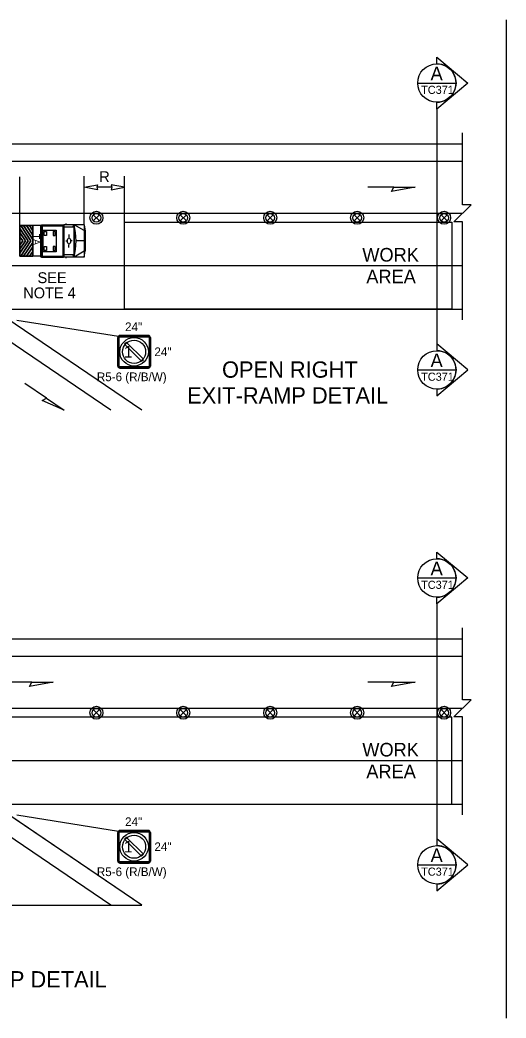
# Model space of a CAD drawing. Extents: x 99958 to 100136, y 99935 to 100013.
# Drawn here: x 100104.3 to 100107.88, y 99971.58 to 99978.92 of the extents above; entities that cross this region are included whole.
import ezdxf

# ---------------------------------------------------------------- set-up
doc = ezdxf.new("R2010")
doc.units = 0
for name, color, linetype in [('RD_ED_ShoulderPavedEdge', 7, 'Continuous'), ('RD_MK_LineEdgeYellow', 7, 'Continuous'), ('RD_MK_LineLane', 7, 'Continuous'), ('SH_DE_DetailHeading2Text', 7, 'Continuous'), ('SH_TI_WZSectionCut', 7, 'Continuous'), ('TR_SN_ConstructionSigns', 7, 'Continuous'), ('TR_WZ_TrafficSafetyDrum', 7, 'Continuous'), ('TR_WZ_TransportableAttenuator', 7, 'Continuous'), ('TR_WZ_WorkAreaLabel', 7, 'Continuous'), ('TR_WZ_WorkZoneDetails', 7, 'Continuous'), ('TR_WZ_WorkZoneTextCurrent', 7, 'Continuous')]:
    doc.layers.add(name, color=color, linetype=linetype)

msp = doc.modelspace()

# ---------------------------------------------------------------- linework, layer by layer
at = {"layer": 'RD_ED_ShoulderPavedEdge'}
for p, q in [((100100.32, 99978.0069), (100107.555, 99978.0069)), ((100105.1937, 99976.047), (100104.0968, 99976.7909)), ((100104.0968, 99976.7909), (100107.555, 99976.7909)), ((100100.32, 99974.366), (100107.555, 99974.366)), ((100105.1937, 99972.4061), (100104.0968, 99973.15)), ((100104.0968, 99973.15), (100107.555, 99973.15))]:
    msp.add_line(p, q, dxfattribs=at)
at = {"layer": 'RD_MK_LineEdgeYellow'}
for p, q in [((100100.32, 99977.8789), (100107.555, 99977.8789)), ((100104.0968, 99977.1109), (100107.555, 99977.1109)), ((100104.9659, 99976.047), (100104.0249, 99976.6849)), ((100100.32, 99974.238), (100107.555, 99974.238)), ((100104.0968, 99973.47), (100107.555, 99973.47)), ((100104.9659, 99972.4061), (100104.0249, 99973.0439))]:
    msp.add_line(p, q, dxfattribs=at)
at = {"layer": 'RD_MK_LineLane'}
for points in [[(100107.555, 99977.4949), (100100.32, 99977.4949)], [(100107.555, 99973.854), (100100.32, 99973.854)]]:
    msp.add_lwpolyline(points, dxfattribs=at)
at = {"layer": 'SH_TI_WZSectionCut'}
for p, q in [((100107.3657, 99978.5953), (100107.3657, 99978.6452)), ((100107.3657, 99978.6452), (100107.5938, 99978.454)), ((100107.5938, 99978.454), (100107.3657, 99978.2629)), ((100107.3657, 99978.2629), (100107.3657, 99978.3128)), ((100107.3657, 99978.2629), (100107.3657, 99976.5349)), ((100107.3657, 99976.5349), (100107.3657, 99976.485)), ((100107.5939, 99976.3438), (100107.3657, 99976.5349)), ((100107.3657, 99976.1526), (100107.5939, 99976.3438)), ((100107.3657, 99976.2025), (100107.3657, 99976.1526)), ((100107.3657, 99974.9543), (100107.3657, 99975.0042)), ((100107.3657, 99975.0042), (100107.5938, 99974.8131)), ((100107.5938, 99974.8131), (100107.3657, 99974.622)), ((100107.3657, 99974.622), (100107.3657, 99974.6719)), ((100107.3657, 99974.622), (100107.3657, 99972.894)), ((100107.3657, 99972.894), (100107.3657, 99972.844)), ((100107.5939, 99972.7028), (100107.3657, 99972.894)), ((100107.3657, 99972.5117), (100107.5939, 99972.7028)), ((100107.3657, 99972.5616), (100107.3657, 99972.5117))]:
    msp.add_line(p, q, dxfattribs=at)
for points in [[(100107.2245, 99978.4541), (100107.5069, 99978.4541)], [(100107.2245, 99976.3438), (100107.5069, 99976.3438)], [(100107.2245, 99974.8131), (100107.5069, 99974.8131)], [(100107.2245, 99972.7028), (100107.5069, 99972.7028)]]:
    msp.add_lwpolyline(points, dxfattribs=at)
for centre in [(100107.3657, 99978.454), (100107.3657, 99976.3438), (100107.3657, 99974.8131), (100107.3657, 99972.7028)]:
    msp.add_circle(centre, 0.1412, dxfattribs=at)
for centre in [(100107.3657, 99978.454), (100107.3657, 99976.3438), (100107.3657, 99974.8131), (100107.3657, 99972.7028)]:
    msp.add_arc(centre, 0.1412, 269.99779, 90.00221, dxfattribs=at)
at = {"layer": 'TR_SN_ConstructionSigns'}
for p, q in [((100105.0168, 99976.5819), (100105.0168, 99976.3719)), ((100105.0168, 99976.3719), (100105.0168, 99976.5819)), ((100105.0168, 99976.5819), (100105.0168, 99976.3719)), ((100105.0205, 99976.5819), (100105.0205, 99976.3719)), ((100105.0268, 99976.3719), (100105.0268, 99976.5819)), ((100105.2418, 99976.5969), (100105.0318, 99976.5969)), ((100105.0318, 99976.5969), (100105.2418, 99976.5969)), ((100105.2418, 99976.5969), (100105.0318, 99976.5969)), ((100105.2418, 99976.5932), (100105.0318, 99976.5932)), ((100105.0318, 99976.5869), (100105.2418, 99976.5869)), ((100105.2468, 99976.5819), (100105.2468, 99976.3719)), ((100105.253, 99976.3719), (100105.253, 99976.5819)), ((100105.2568, 99976.3719), (100105.2568, 99976.5819)), ((100105.2568, 99976.5819), (100105.2568, 99976.3719)), ((100105.2568, 99976.3719), (100105.2568, 99976.5819)), ((100105.2418, 99976.3669), (100105.0318, 99976.3669)), ((100105.0318, 99976.3607), (100105.2418, 99976.3607)), ((100105.0318, 99976.3569), (100105.2418, 99976.3569)), ((100105.2418, 99976.3569), (100105.0318, 99976.3569)), ((100105.0318, 99976.3569), (100105.2418, 99976.3569)), ((100105.0168, 99972.941), (100105.0168, 99972.731)), ((100105.0168, 99972.731), (100105.0168, 99972.941)), ((100105.0168, 99972.941), (100105.0168, 99972.731)), ((100105.0205, 99972.941), (100105.0205, 99972.731)), ((100105.0268, 99972.731), (100105.0268, 99972.941)), ((100105.2418, 99972.956), (100105.0318, 99972.956)), ((100105.0318, 99972.956), (100105.2418, 99972.956)), ((100105.2418, 99972.956), (100105.0318, 99972.956)), ((100105.2418, 99972.9522), (100105.0318, 99972.9522)), ((100105.0318, 99972.946), (100105.2418, 99972.946)), ((100105.2468, 99972.941), (100105.2468, 99972.731)), ((100105.253, 99972.731), (100105.253, 99972.941)), ((100105.2568, 99972.731), (100105.2568, 99972.941)), ((100105.2568, 99972.941), (100105.2568, 99972.731)), ((100105.2568, 99972.731), (100105.2568, 99972.941)), ((100105.2418, 99972.726), (100105.0318, 99972.726)), ((100105.0318, 99972.7197), (100105.2418, 99972.7197)), ((100105.0318, 99972.716), (100105.2418, 99972.716)), ((100105.2418, 99972.716), (100105.0318, 99972.716)), ((100105.0318, 99972.716), (100105.2418, 99972.716))]:
    msp.add_line(p, q, dxfattribs=at)
for points in [[(100105.2035, 99976.4243), (100105.0842, 99976.5437), (100105.0813, 99976.5465), (100105.0672, 99976.5324), (100105.1894, 99976.4102), (100105.1922, 99976.4074), (100105.2064, 99976.4215), (100105.2035, 99976.4243)], [(100105.2035, 99972.7834), (100105.0842, 99972.9027), (100105.0813, 99972.9056), (100105.0672, 99972.8914), (100105.1894, 99972.7692), (100105.1922, 99972.7664), (100105.2064, 99972.7805), (100105.2035, 99972.7834)]]:
    msp.add_lwpolyline(points, dxfattribs=at)
for centre, radius in [((100105.1368, 99976.4769), 0.105), ((100105.1368, 99976.4769), 0.085), ((100105.1368, 99972.836), 0.105), ((100105.1368, 99972.836), 0.085)]:
    msp.add_circle(centre, radius, dxfattribs=at)
for centre, radius, start, end in [((100105.0318, 99976.5819), 0.015, 90, 180), ((100105.0318, 99976.5819), 0.015, 90, 180), ((100105.0318, 99976.5819), 0.015, 90, 180), ((100105.0318, 99976.5819), 0.0112, 90, 180.00001), ((100105.0318, 99976.5819), 0.005, 90, 180.00001), ((100105.2418, 99976.5819), 0.015, 0, 90), ((100105.2418, 99976.5819), 0.015, 0, 90), ((100105.2418, 99976.5819), 0.015, 0, 90), ((100105.2418, 99976.5819), 0.0112, 0, 90), ((100105.2418, 99976.5819), 0.005, 0, 90), ((100105.0318, 99976.3719), 0.015, 180, 270.00001), ((100105.0318, 99976.3719), 0.015, 180, 270.00001), ((100105.0318, 99976.3719), 0.015, 180, 270.00001), ((100105.0318, 99976.3719), 0.0112, 180.00001, 270), ((100105.0318, 99976.3719), 0.005, 180.00001, 270), ((100105.2418, 99976.3719), 0.0112, 270, 0.00001), ((100105.2418, 99976.3719), 0.005, 270, 0.00001), ((100105.2418, 99976.3719), 0.015, 270.00001, 0.00001), ((100105.2418, 99976.3719), 0.015, 270.00001, 0.00001), ((100105.2418, 99976.3719), 0.015, 270.00001, 0.00001), ((100105.0318, 99972.941), 0.015, 90, 180), ((100105.0318, 99972.941), 0.015, 90, 180), ((100105.0318, 99972.941), 0.015, 90, 180), ((100105.0318, 99972.941), 0.0112, 90, 180.00001), ((100105.0318, 99972.941), 0.005, 90, 180.00001), ((100105.2418, 99972.941), 0.015, 0, 90), ((100105.2418, 99972.941), 0.015, 0, 90), ((100105.2418, 99972.941), 0.015, 0, 90), ((100105.2418, 99972.941), 0.0112, 0, 90), ((100105.2418, 99972.941), 0.005, 0, 90), ((100105.0318, 99972.731), 0.015, 180, 270.00001), ((100105.0318, 99972.731), 0.015, 180, 270.00001), ((100105.0318, 99972.731), 0.015, 180, 270.00001), ((100105.0318, 99972.731), 0.0112, 180.00001, 270), ((100105.0318, 99972.731), 0.005, 180.00001, 270), ((100105.2418, 99972.731), 0.0112, 270, 0.00001), ((100105.2418, 99972.731), 0.005, 270, 0.00001), ((100105.2418, 99972.731), 0.015, 270.00001, 0.00001), ((100105.2418, 99972.731), 0.015, 270.00001, 0.00001), ((100105.2418, 99972.731), 0.015, 270.00001, 0.00001)]:
    msp.add_arc(centre, radius, start, end, dxfattribs=at)
at = {"layer": 'TR_WZ_TrafficSafetyDrum'}
for p, q in [((100104.8363, 99977.4855), (100104.8815, 99977.4403)), ((100104.8815, 99977.4855), (100104.8363, 99977.4403)), ((100105.4763, 99977.4855), (100105.5215, 99977.4403)), ((100105.5215, 99977.4855), (100105.4763, 99977.4403)), ((100106.1163, 99977.4855), (100106.1615, 99977.4403)), ((100106.1615, 99977.4855), (100106.1163, 99977.4403)), ((100106.7563, 99977.4855), (100106.8015, 99977.4403)), ((100106.8015, 99977.4855), (100106.7563, 99977.4403)), ((100107.3963, 99977.4855), (100107.4415, 99977.4403)), ((100107.4415, 99977.4855), (100107.3963, 99977.4403)), ((100104.8363, 99973.8446), (100104.8815, 99973.7993)), ((100104.8815, 99973.8446), (100104.8363, 99973.7993)), ((100105.4763, 99973.8446), (100105.5215, 99973.7993)), ((100105.5215, 99973.8446), (100105.4763, 99973.7993)), ((100106.1163, 99973.8446), (100106.1615, 99973.7993)), ((100106.1615, 99973.8446), (100106.1163, 99973.7993)), ((100106.7563, 99973.8446), (100106.8015, 99973.7993)), ((100106.8015, 99973.8446), (100106.7563, 99973.7993)), ((100107.3963, 99973.8446), (100107.4415, 99973.7993)), ((100107.4415, 99973.8446), (100107.3963, 99973.7993))]:
    msp.add_line(p, q, dxfattribs=at)
for centre, radius in [((100104.8589, 99977.4629), 0.048), ((100104.8589, 99977.4629), 0.048), ((100104.8589, 99977.4629), 0.032), ((100105.4989, 99977.4629), 0.048), ((100105.4989, 99977.4629), 0.048), ((100105.4989, 99977.4629), 0.032), ((100106.1389, 99977.4629), 0.048), ((100106.1389, 99977.4629), 0.048), ((100106.1389, 99977.4629), 0.032), ((100106.7789, 99977.4629), 0.048), ((100106.7789, 99977.4629), 0.048), ((100106.7789, 99977.4629), 0.032), ((100107.4189, 99977.4629), 0.048), ((100107.4189, 99977.4629), 0.048), ((100107.4189, 99977.4629), 0.032), ((100104.8589, 99973.822), 0.048), ((100104.8589, 99973.822), 0.048), ((100104.8589, 99973.822), 0.032), ((100105.4989, 99973.822), 0.048), ((100105.4989, 99973.822), 0.048), ((100105.4989, 99973.822), 0.032), ((100106.1389, 99973.822), 0.048), ((100106.1389, 99973.822), 0.048), ((100106.1389, 99973.822), 0.032), ((100106.7789, 99973.822), 0.048), ((100106.7789, 99973.822), 0.048), ((100106.7789, 99973.822), 0.032), ((100107.4189, 99973.822), 0.048), ((100107.4189, 99973.822), 0.048), ((100107.4189, 99973.822), 0.032)]:
    msp.add_circle(centre, radius, dxfattribs=at)
at = {"layer": 'TR_WZ_TransportableAttenuator'}
for p, q in [((100104.4511, 99977.4082), (100104.4546, 99977.4082)), ((100104.4546, 99977.4082), (100104.4546, 99977.1761)), ((100104.4551, 99977.4121), (100104.6177, 99977.4121)), ((100104.4551, 99977.4121), (100104.4551, 99977.1721)), ((100104.6177, 99977.4121), (100104.6177, 99977.1721)), ((100104.6199, 99977.4121), (100104.6199, 99977.1721)), ((100104.7691, 99977.4121), (100104.6199, 99977.4121)), ((100104.6402, 99977.4155), (100104.6312, 99977.4155)), ((100104.6931, 99977.4121), (100104.6836, 99977.3935)), ((100104.6931, 99977.4121), (100104.6931, 99977.1721)), ((100104.6944, 99977.4121), (100104.6944, 99977.1721)), ((100104.7691, 99977.3682), (100104.6944, 99977.4121)), ((100104.7691, 99977.4121), (100104.7691, 99977.1721)), ((100104.7691, 99977.4121), (100104.7764, 99977.3637)), ((100104.2964, 99977.3836), (100104.3565, 99977.293)), ((100104.2964, 99977.3544), (100104.2964, 99977.3836)), ((100104.3565, 99977.293), (100104.2964, 99977.3836)), ((100104.2964, 99977.3836), (100104.2964, 99977.3544)), ((100104.3372, 99977.2933), (100104.2964, 99977.3544)), ((100104.2964, 99977.3544), (100104.3372, 99977.2933)), ((100104.3775, 99977.2924), (100104.3026, 99977.405)), ((100104.3026, 99977.405), (100104.323, 99977.405)), ((100104.3026, 99977.405), (100104.3775, 99977.2924)), ((100104.323, 99977.405), (100104.3026, 99977.405)), ((100104.323, 99977.405), (100104.3907, 99977.3023)), ((100104.3907, 99977.3023), (100104.323, 99977.405)), ((100104.3907, 99977.3355), (100104.3451, 99977.405)), ((100104.3451, 99977.405), (100104.3655, 99977.405)), ((100104.3655, 99977.405), (100104.3451, 99977.405)), ((100104.3451, 99977.405), (100104.3907, 99977.3355)), ((100104.3655, 99977.405), (100104.3907, 99977.3669)), ((100104.3907, 99977.3669), (100104.3655, 99977.405)), ((100104.3907, 99977.1797), (100104.3907, 99977.405)), ((100104.4551, 99977.405), (100104.3907, 99977.405)), ((100104.3907, 99977.3669), (100104.3907, 99977.3355)), ((100104.3907, 99977.3355), (100104.3907, 99977.3669)), ((100104.4475, 99977.4009), (100104.4475, 99977.1834)), ((100104.4551, 99977.4046), (100104.4551, 99977.1797)), ((100104.4598, 99977.4026), (100104.4598, 99977.1817)), ((100104.4598, 99977.4026), (100104.6131, 99977.4026)), ((100104.6131, 99977.4026), (100104.6131, 99977.1817)), ((100104.6931, 99977.3935), (100104.6199, 99977.3935)), ((100104.6573, 99977.3397), (100104.6573, 99977.3203)), ((100104.7764, 99977.3637), (100104.7764, 99977.2206)), ((100104.2964, 99977.3235), (100104.3173, 99977.2925)), ((100104.2964, 99977.2611), (100104.2964, 99977.3235)), ((100104.3173, 99977.2925), (100104.2964, 99977.3235)), ((100104.2964, 99977.3235), (100104.2964, 99977.2611)), ((100104.2964, 99977.2319), (100104.3372, 99977.2933)), ((100104.3372, 99977.2933), (100104.2964, 99977.2319)), ((100104.3565, 99977.293), (100104.2964, 99977.2025)), ((100104.2964, 99977.2025), (100104.3565, 99977.293)), ((100104.3173, 99977.2925), (100104.2964, 99977.2611)), ((100104.2964, 99977.2611), (100104.3173, 99977.2925)), ((100104.3025, 99977.1796), (100104.3775, 99977.2924)), ((100104.3775, 99977.2924), (100104.3025, 99977.1796)), ((100104.3907, 99977.2822), (100104.3226, 99977.1796)), ((100104.3226, 99977.1796), (100104.3907, 99977.2822)), ((100104.3907, 99977.3023), (100104.3907, 99977.2822)), ((100104.3907, 99977.2822), (100104.3907, 99977.3023)), ((100104.4475, 99977.309), (100104.4546, 99977.3045)), ((100104.4475, 99977.2752), (100104.4546, 99977.2797)), ((100104.4494, 99977.2921), (100104.4527, 99977.2921)), ((100104.4511, 99977.2955), (100104.4511, 99977.2888)), ((100104.6335, 99977.2923), (100104.6434, 99977.2922)), ((100104.6462, 99977.2917), (100104.6462, 99977.2917)), ((100104.6573, 99977.2446), (100104.6573, 99977.264)), ((100104.6811, 99977.2923), (100104.6711, 99977.2922)), ((100104.7691, 99977.2921), (100104.7091, 99977.2921)), ((100104.2964, 99977.2025), (100104.2964, 99977.2319)), ((100104.2964, 99977.2319), (100104.2964, 99977.2025)), ((100104.3446, 99977.1796), (100104.3907, 99977.2491)), ((100104.3907, 99977.2491), (100104.3446, 99977.1796)), ((100104.3907, 99977.2159), (100104.3662, 99977.1796)), ((100104.3662, 99977.1796), (100104.3907, 99977.2159)), ((100104.3907, 99977.2491), (100104.3907, 99977.2159)), ((100104.3907, 99977.2159), (100104.3907, 99977.2491)), ((100104.6931, 99977.1907), (100104.6199, 99977.1907)), ((100104.6852, 99977.1907), (100104.6931, 99977.1721)), ((100104.7691, 99977.2161), (100104.6944, 99977.1721)), ((100104.7691, 99977.1721), (100104.7764, 99977.2206)), ((100104.3226, 99977.1796), (100104.3025, 99977.1796)), ((100104.3025, 99977.1796), (100104.3226, 99977.1796)), ((100104.3662, 99977.1796), (100104.3446, 99977.1796)), ((100104.3446, 99977.1796), (100104.3662, 99977.1796)), ((100104.4551, 99977.1797), (100104.3907, 99977.1797)), ((100104.4511, 99977.1761), (100104.4546, 99977.1761)), ((100104.4551, 99977.1721), (100104.6177, 99977.1721)), ((100104.4598, 99977.1817), (100104.6131, 99977.1817)), ((100104.7691, 99977.1721), (100104.6199, 99977.1721)), ((100104.6402, 99977.1688), (100104.6312, 99977.1688))]:
    msp.add_line(p, q, dxfattribs=at)
for points in [[(100104.3907, 99977.1796), (100104.2964, 99977.1796), (100104.2964, 99977.405), (100104.3907, 99977.405)], [(100104.4678, 99977.3721), (100104.5638, 99977.3721), (100104.5638, 99977.2121), (100104.4678, 99977.2121)], [(100104.4758, 99977.3621), (100104.4918, 99977.3621), (100104.4918, 99977.3321), (100104.4758, 99977.3321)], [(100104.5558, 99977.3621), (100104.5398, 99977.3621), (100104.5398, 99977.3321), (100104.5558, 99977.3321)], [(100104.4758, 99977.2521), (100104.4918, 99977.2521), (100104.4918, 99977.2221), (100104.4758, 99977.2221)], [(100104.5558, 99977.2521), (100104.5398, 99977.2521), (100104.5398, 99977.2221), (100104.5558, 99977.2221)]]:
    msp.add_lwpolyline(points, close=True, dxfattribs=at)
msp.add_lwpolyline([(100104.3907, 99977.405), (100104.2964, 99977.405), (100104.2964, 99977.1796), (100104.3907, 99977.1797)], dxfattribs=at)
for centre, major_axis, start_param, end_param in [((100104.4511, 99977.4009), (0, 0.00732), 6.283185, 7.853982), ((100104.5878, 99977.2921), (0, 0.2519), 4.215852, 5.209111), ((100104.4511, 99977.1834), (0, -0.00732), 4.712389, 6.283185)]:
    msp.add_ellipse(centre, major_axis=major_axis, ratio=0.481608, start_param=start_param, end_param=end_param, dxfattribs=at)
for centre, major_axis in [((100104.4511, 99977.2921), (0, -0.00338)), ((100104.6573, 99977.2921), (0, -0.0231))]:
    msp.add_ellipse(centre, major_axis=major_axis, ratio=0.481608, dxfattribs=at)
at = {"layer": 'TR_WZ_WorkZoneDetails'}
for p, q in [((100107.875, 99978.9181), (100107.875, 99971.5759)), ((100104.2964, 99977.405), (100104.2964, 99977.7642)), ((100104.7691, 99977.4121), (100104.7691, 99977.7683)), ((100105.0668, 99977.4309), (100105.0668, 99977.7683)), ((100104.973, 99977.6869), (100104.8628, 99977.6869)), ((100107.0492, 99977.6869), (100106.8563, 99977.6869)), ((100104.2725, 99976.7107), (100105.0212, 99976.5925)), ((100104.492, 99976.1352), (100104.3323, 99976.2435)), ((100104.3844, 99974.046), (100104.1915, 99974.046)), ((100107.0492, 99974.046), (100106.8563, 99974.046)), ((100104.2725, 99973.0698), (100105.0212, 99972.9516))]:
    msp.add_line(p, q, dxfattribs=at)
for points in [[(100107.555, 99976.7109), (100107.555, 99977.433), (100107.491, 99977.433), (100107.619, 99977.5569), (100107.555, 99977.5569), (100107.555, 99978.0869)], [(100107.555, 99973.07), (100107.555, 99973.792), (100107.491, 99973.792), (100107.619, 99973.9159), (100107.555, 99973.9159), (100107.555, 99974.446)]]:
    msp.add_lwpolyline(points, dxfattribs=at)
for points in [[(100104.7691, 99977.6869), (100104.8674, 99977.7062), (100104.8628, 99977.6869), (100104.8674, 99977.6676)], [(100105.0668, 99977.6869), (100104.9685, 99977.7062), (100104.973, 99977.6869), (100104.9685, 99977.6676)], [(100107.2065, 99977.6869), (100107.0314, 99977.6561), (100107.0492, 99977.6869)], [(100105.0668, 99976.7909), (100105.0668, 99977.4309), (100107.475, 99977.4309), (100107.475, 99976.7909)], [(100104.6221, 99976.047), (100104.4599, 99976.1197), (100104.492, 99976.1352)], [(100104.5416, 99974.046), (100104.3665, 99974.0151), (100104.3844, 99974.046)], [(100107.2065, 99974.046), (100107.0314, 99974.0151), (100107.0492, 99974.046)], [(100100.4, 99973.7889), (100100.4, 99973.278), (100102.6829, 99973.278), (100103.9748, 99972.4061), (100103.9748, 99972.4061), (100103.9748, 99972.4061), (100105.1937, 99972.4061), (100105.1937, 99972.4061), (100105.1937, 99972.4061), (100104.0968, 99973.15), (100104.7383, 99973.15), (100105.8259, 99973.15), (100105.8259, 99973.15), (100107.475, 99973.15), (100107.475, 99973.7889)]]:
    msp.add_lwpolyline(points, close=True, dxfattribs=at)

# ---------------------------------------------------------------- texts
at = {"layer": 'SH_DE_DetailHeading2Text'}
for s, p in [('OPEN RIGHT', (100105.7842, 99976.2863)), ('EXIT-RAMP DETAIL', (100105.5274, 99976.0963)), ('CLOSED RIGHT EXIT-RAMP DETAIL', (100102.2073, 99971.8009))]:
    msp.add_text(s, height=0.12, rotation=360, dxfattribs=at).set_placement(p)
at = {"layer": 'SH_TI_WZSectionCut'}
for s, height, rotation, p in [('A', 0.1, 0.00995, (100107.3195, 99978.4747)), ('TC371', 0.06, 360, (100107.2498, 99978.3741)), ('A', 0.1, 0.00995, (100107.3195, 99976.3644)), ('TC371', 0.06, 360, (100107.2499, 99976.2638)), ('A', 0.1, 0.00995, (100107.3195, 99974.8337)), ('TC371', 0.06, 360, (100107.2498, 99974.7331)), ('A', 0.1, 0.00995, (100107.3195, 99972.7234)), ('TC371', 0.06, 360, (100107.2499, 99972.6228))]:
    msp.add_text(s, height=height, rotation=rotation, dxfattribs=at).set_placement(p)
at = {"layer": 'TR_SN_ConstructionSigns'}
for s, p in [('24"', (100105.0703, 99976.6289)), ('24"', (100105.2863, 99976.4449)), ('R5-6 (R/B/W)', (100104.8627, 99976.2609)), ('24"', (100105.0703, 99972.988)), ('24"', (100105.2863, 99972.804)), ('R5-6 (R/B/W)', (100104.8627, 99972.62))]:
    msp.add_text(s, height=0.064, rotation=360, dxfattribs=at).set_placement(p)
for p in [(100105.0622, 99976.4349), (100105.0622, 99972.794)]:
    msp.add_text('1', height=0.0852, dxfattribs=at).set_placement(p)
at = {"layer": 'TR_WZ_TransportableAttenuator'}
msp.add_text('TA', height=0.048, rotation=270, dxfattribs=at).set_placement((100104.3951, 99977.3448))
at = {"layer": 'TR_WZ_WorkAreaLabel'}
for s, p in [('WORK', (100106.8169, 99977.1409)), ('AREA', (100106.8465, 99976.9809)), ('WORK', (100106.8169, 99973.5)), ('AREA', (100106.8465, 99973.34))]:
    msp.add_text(s, height=0.1, dxfattribs=at).set_placement(p)
at = {"layer": 'TR_WZ_WorkZoneTextCurrent'}
for s, p in [('R', (100104.8804, 99977.7249)), ('SEE', (100104.4262, 99976.9821)), ('NOTE 4', (100104.3206, 99976.8701))]:
    msp.add_text(s, height=0.08, dxfattribs=at).set_placement(p)

doc.saveas('drawing.dxf')
